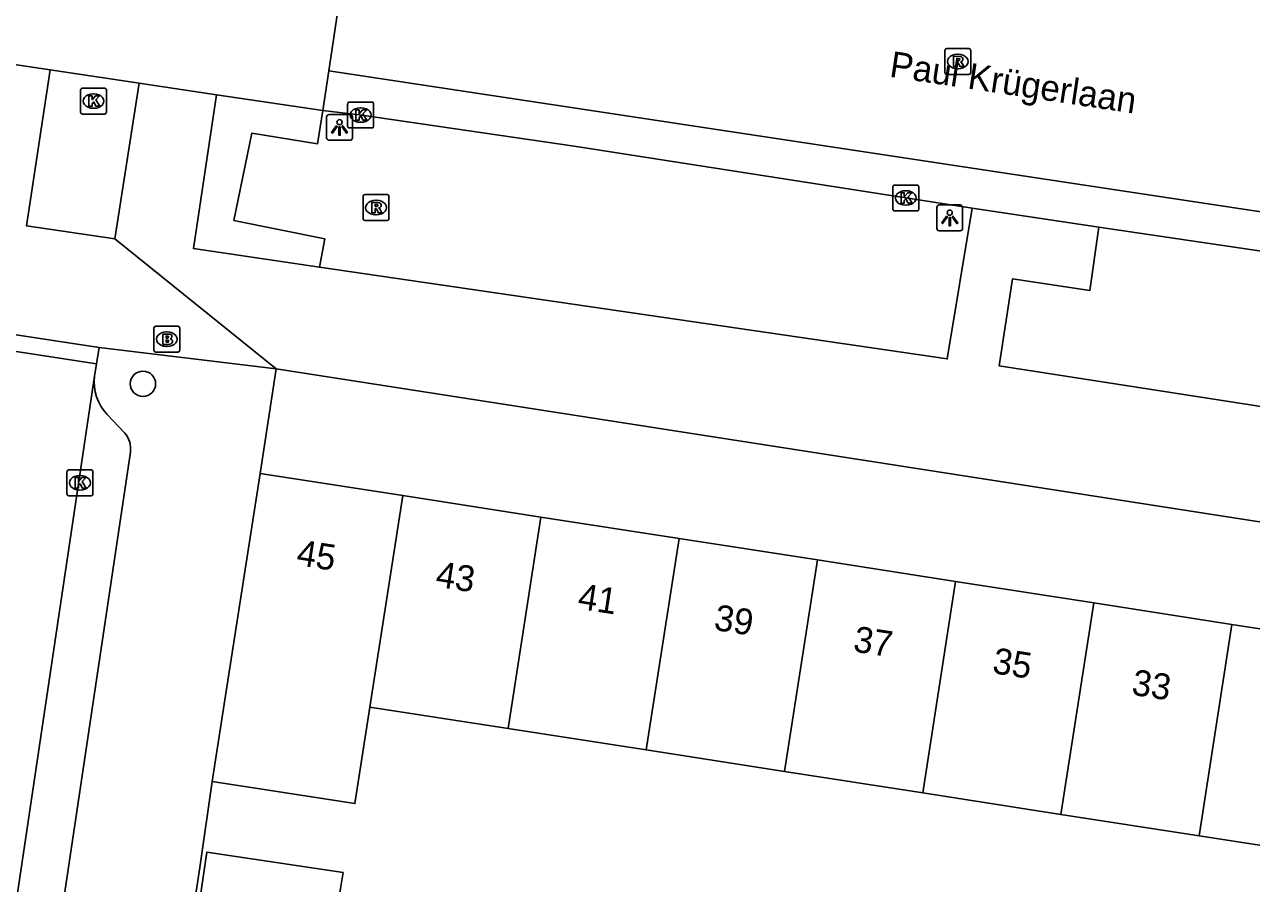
# Model space of a CAD drawing. Extents: x 163010 to 163853, y 382793 to 383982.
# Drawn here: x 163569.06 to 163616.44, y 383383.97 to 383417.14 of the extents above; entities that cross this region are included whole.
import ezdxf

# ---------------------------------------------------------------- set-up
doc = ezdxf.new("R2010")
doc.units = 0
for name, color, linetype in [('IMGEO_Boom', 7, 'Continuous'), ('IMGEO_Brandkraan', 7, 'Continuous'), ('IMGEO_Groenvoorziening', 7, 'Continuous'), ('IMGEO_Kolk', 7, 'Continuous'), ('IMGEO_Lichtpunt', 7, 'Continuous'), ('IMGEO_Muur', 7, 'Continuous'), ('IMGEO_Openbare_ruimte_label', 7, 'Continuous'), ('IMGEO_Pand', 7, 'Continuous'), ('IMGEO_Pand_nummerreeks', 7, 'Continuous'), ('IMGEO_Parkeervlak_gesloten', 7, 'Continuous'), ('IMGEO_Rijbaan_lokaal_gesloten', 7, 'Continuous'), ('IMGEO_Rijbaan_lokaal_open', 7, 'Continuous'), ('IMGEO_Rioolput', 7, 'Continuous'), ('IMGEO_Voetpad_open', 7, 'Continuous')]:
    doc.layers.add(name, color=color, linetype=linetype)

msp = doc.modelspace()

# ---------------------------------------------------------------- linework, layer by layer
at = {"layer": 'IMGEO_Boom'}
msp.add_circle((163573.637, 383403.264), 0.489, dxfattribs=at)
at = {"layer": 'IMGEO_Brandkraan'}
for p, q in [((163574.058, 383404.561), (163574.058, 383405.413)), ((163574.133, 383405.487), (163574.985, 383405.487)), ((163575.059, 383405.413), (163575.059, 383404.561)), ((163574.546, 383405.267), (163574.571, 383405.267)), ((163574.985, 383404.487), (163574.133, 383404.487)), ((163574.569, 383404.707), (163574.544, 383404.707))]:
    msp.add_line(p, q, dxfattribs=at)
for points in [[(163574.058, 383404.561), (163574.058, 383405.413)], [(163574.133, 383405.487), (163574.985, 383405.487)], [(163575.059, 383405.413), (163575.059, 383404.561)], [(163574.406, 383405.187), (163574.406, 383404.787), (163574.619, 383404.787)], [(163574.637, 383405.187), (163574.406, 383405.187)], [(163574.585, 383405.106), (163574.531, 383405.106), (163574.531, 383405.03)], [(163574.531, 383405.03), (163574.584, 383405.03)], [(163574.593, 383404.954), (163574.531, 383404.954), (163574.531, 383404.873)], [(163574.985, 383404.487), (163574.133, 383404.487)], [(163574.531, 383404.873), (163574.593, 383404.873)]]:
    msp.add_lwpolyline(points, dxfattribs=at)
for centre, radius, start, end in [((163574.135, 383405.411), 0.0765, 91.552, 178.448), ((163574.135, 383405.411), 0.0765, 91.552, 178.448), ((163574.983, 383405.411), 0.0765, 1.552, 88.448), ((163574.983, 383405.411), 0.0765, 1.552, 88.448), ((163574.586, 383405.068), 0.0379, 267.8285, 90.9355), ((163574.594, 383404.913), 0.0404, 269.8759, 90.5077), ((163574.641, 383405.042), 0.145, 59.4692, 91.5367), ((163574.666, 383405.089), 0.0922, 285.5137, 58.1501), ((163574.671, 383404.897), 0.105, 301.3115, 78.989), ((163574.135, 383404.563), 0.0765, 181.552, 268.448), ((163574.135, 383404.563), 0.0765, 181.552, 268.448), ((163574.625, 383405.038), 0.251, 268.6676, 293.5347), ((163574.983, 383404.563), 0.0765, 271.552, 358.448), ((163574.983, 383404.563), 0.0765, 271.552, 358.448)]:
    msp.add_arc(centre, radius, start, end, dxfattribs=at)
for centre, major_axis, ratio, start_param, end_param in [((163574.545, 383404.987), (-0.387, 0.002), 0.722429, 4.712389, 7.853982), ((163574.57, 383404.987), (-0.39, 0.002), 0.717154, 1.570796, 4.712389)]:
    msp.add_ellipse(centre, major_axis=major_axis, ratio=ratio, start_param=start_param, end_param=end_param, dxfattribs=at)
at = {"layer": 'IMGEO_Groenvoorziening'}
msp.add_lwpolyline([(163580.46, 383407.774), (163580.657, 383408.861), (163577.152, 383409.574), (163577.836, 383412.939), (163580.375, 383412.529), (163580.583, 383413.817)], dxfattribs=at)
at = {"layer": 'IMGEO_Kolk'}
for p, q in [((163571.227, 383413.758), (163571.227, 383414.61)), ((163571.302, 383414.684), (163572.154, 383414.684)), ((163571.715, 383414.464), (163571.74, 383414.464)), ((163572.228, 383414.61), (163572.228, 383413.758)), ((163571.738, 383413.904), (163571.713, 383413.904)), ((163581.542, 383413.218), (163581.542, 383414.07)), ((163581.617, 383414.144), (163582.469, 383414.144)), ((163582.03, 383413.924), (163582.055, 383413.924)), ((163582.543, 383414.07), (163582.543, 383413.218)), ((163572.154, 383413.684), (163571.302, 383413.684)), ((163582.469, 383413.144), (163581.617, 383413.144)), ((163582.053, 383413.364), (163582.028, 383413.364)), ((163602.593, 383410.015), (163602.593, 383410.867)), ((163602.668, 383410.941), (163603.52, 383410.941)), ((163603.081, 383410.721), (163603.106, 383410.721)), ((163603.594, 383410.867), (163603.594, 383410.015)), ((163603.104, 383410.161), (163603.079, 383410.161)), ((163603.52, 383409.941), (163602.668, 383409.941)), ((163570.704, 383399.014), (163570.704, 383399.866)), ((163570.779, 383399.94), (163571.631, 383399.94)), ((163571.192, 383399.72), (163571.217, 383399.72)), ((163571.705, 383399.866), (163571.705, 383399.014)), ((163571.631, 383398.94), (163570.779, 383398.94)), ((163571.215, 383399.16), (163571.19, 383399.16))]:
    msp.add_line(p, q, dxfattribs=at)
for points in [[(163571.227, 383413.758), (163571.227, 383414.61)], [(163571.302, 383414.684), (163572.154, 383414.684)], [(163571.548, 383414.384), (163571.671, 383414.384), (163571.671, 383414.233), (163571.801, 383414.384), (163571.965, 383414.384), (163571.819, 383414.233), (163571.972, 383413.984), (163571.82, 383413.984), (163571.735, 383414.148), (163571.671, 383414.081), (163571.671, 383413.984), (163571.548, 383413.984), (163571.548, 383414.384)], [(163572.228, 383414.61), (163572.228, 383413.758)], [(163581.542, 383413.218), (163581.542, 383414.07)], [(163581.617, 383414.144), (163582.469, 383414.144)], [(163582.543, 383414.07), (163582.543, 383413.218)], [(163572.154, 383413.684), (163571.302, 383413.684)], [(163581.863, 383413.844), (163581.986, 383413.844), (163581.986, 383413.693), (163582.116, 383413.844), (163582.28, 383413.844), (163582.134, 383413.693), (163582.287, 383413.444), (163582.135, 383413.444), (163582.05, 383413.608), (163581.986, 383413.541), (163581.986, 383413.444), (163581.863, 383413.444), (163581.863, 383413.844)], [(163582.469, 383413.144), (163581.617, 383413.144)], [(163602.593, 383410.015), (163602.593, 383410.867)], [(163602.668, 383410.941), (163603.52, 383410.941)], [(163602.914, 383410.641), (163603.037, 383410.641), (163603.037, 383410.49), (163603.167, 383410.641), (163603.331, 383410.641), (163603.185, 383410.49), (163603.338, 383410.241), (163603.186, 383410.241), (163603.101, 383410.405), (163603.037, 383410.338), (163603.037, 383410.241), (163602.914, 383410.241), (163602.914, 383410.641)], [(163603.594, 383410.867), (163603.594, 383410.015)], [(163603.52, 383409.941), (163602.668, 383409.941)], [(163570.704, 383399.014), (163570.704, 383399.866)], [(163570.779, 383399.94), (163571.631, 383399.94)], [(163571.705, 383399.866), (163571.705, 383399.014)], [(163571.025, 383399.64), (163571.148, 383399.64), (163571.148, 383399.489), (163571.278, 383399.64), (163571.442, 383399.64), (163571.296, 383399.489), (163571.449, 383399.24), (163571.297, 383399.24), (163571.212, 383399.404), (163571.148, 383399.337), (163571.148, 383399.24), (163571.025, 383399.24), (163571.025, 383399.64)], [(163571.631, 383398.94), (163570.779, 383398.94)]]:
    msp.add_lwpolyline(points, dxfattribs=at)
for centre, start, end in [((163571.304, 383414.608), 91.552, 178.448), ((163571.304, 383414.608), 91.552, 178.448), ((163572.152, 383414.608), 1.552, 88.448), ((163572.152, 383414.608), 1.552, 88.448), ((163581.619, 383414.068), 91.552, 178.448), ((163581.619, 383414.068), 91.552, 178.448), ((163582.467, 383414.068), 1.552, 88.448), ((163582.467, 383414.068), 1.552, 88.448), ((163571.304, 383413.76), 181.552, 268.448), ((163571.304, 383413.76), 181.552, 268.448), ((163572.152, 383413.76), 271.552, 358.448), ((163572.152, 383413.76), 271.552, 358.448), ((163581.619, 383413.22), 181.552, 268.448), ((163581.619, 383413.22), 181.552, 268.448), ((163582.467, 383413.22), 271.552, 358.448), ((163582.467, 383413.22), 271.552, 358.448), ((163602.67, 383410.865), 91.552, 178.448), ((163602.67, 383410.865), 91.552, 178.448), ((163603.518, 383410.865), 1.552, 88.448), ((163603.518, 383410.865), 1.552, 88.448), ((163602.67, 383410.017), 181.552, 268.448), ((163602.67, 383410.017), 181.552, 268.448), ((163603.518, 383410.017), 271.552, 358.448), ((163603.518, 383410.017), 271.552, 358.448), ((163570.781, 383399.864), 91.552, 178.448), ((163570.781, 383399.864), 91.552, 178.448), ((163571.629, 383399.864), 1.552, 88.448), ((163571.629, 383399.864), 1.552, 88.448), ((163570.781, 383399.016), 181.552, 268.448), ((163570.781, 383399.016), 181.552, 268.448), ((163571.629, 383399.016), 271.552, 358.448), ((163571.629, 383399.016), 271.552, 358.448)]:
    msp.add_arc(centre, 0.0765, start, end, dxfattribs=at)
for centre, major_axis, ratio, start_param, end_param in [((163571.714, 383414.184), (-0.387, 0.002), 0.722429, 4.712389, 7.853982), ((163571.739, 383414.184), (-0.39, 0.002), 0.717154, 1.570796, 4.712389), ((163582.029, 383413.644), (-0.387, 0.002), 0.722429, 4.712389, 7.853982), ((163582.054, 383413.644), (-0.39, 0.002), 0.717154, 1.570796, 4.712389), ((163603.08, 383410.441), (-0.387, 0.002), 0.722429, 4.712389, 7.853982), ((163603.105, 383410.441), (-0.39, 0.002), 0.717154, 1.570796, 4.712389), ((163571.191, 383399.44), (-0.387, 0.002), 0.722429, 4.712389, 7.853982), ((163571.216, 383399.44), (-0.39, 0.002), 0.717154, 1.570796, 4.712389)]:
    msp.add_ellipse(centre, major_axis=major_axis, ratio=ratio, start_param=start_param, end_param=end_param, dxfattribs=at)
at = {"layer": 'IMGEO_Lichtpunt'}
for p, q in [((163580.73, 383413.569), (163580.73, 383412.762)), ((163580.73, 383413.569), (163580.73, 383412.762)), ((163581.632, 383413.664), (163580.824, 383413.664)), ((163581.632, 383413.664), (163580.824, 383413.664)), ((163581.726, 383412.762), (163581.726, 383413.569)), ((163581.726, 383412.762), (163581.726, 383413.569)), ((163580.824, 383412.668), (163581.632, 383412.668)), ((163580.824, 383412.668), (163581.632, 383412.668)), ((163605.195, 383410.171), (163604.387, 383410.171)), ((163605.195, 383410.171), (163604.387, 383410.171)), ((163604.293, 383410.076), (163604.293, 383409.269)), ((163604.293, 383410.076), (163604.293, 383409.269)), ((163605.289, 383409.269), (163605.289, 383410.076)), ((163605.289, 383409.269), (163605.289, 383410.076)), ((163604.387, 383409.175), (163605.195, 383409.175)), ((163604.387, 383409.175), (163605.195, 383409.175))]:
    msp.add_line(p, q, dxfattribs=at)
for points in [[(163581.104, 383413.233), (163581.143, 383413.205), (163580.955, 383412.943), (163580.917, 383412.97), (163581.104, 383413.233)], [(163581.206, 383413.185), (163581.253, 383413.185), (163581.253, 383412.863), (163581.206, 383412.863), (163581.206, 383413.185)], [(163581.316, 383413.205), (163581.354, 383413.232), (163581.541, 383412.97), (163581.502, 383412.942), (163581.316, 383413.205)], [(163604.667, 383409.74), (163604.706, 383409.712), (163604.518, 383409.45), (163604.48, 383409.477), (163604.667, 383409.74)], [(163604.769, 383409.692), (163604.816, 383409.692), (163604.816, 383409.37), (163604.769, 383409.37), (163604.769, 383409.692)], [(163604.879, 383409.712), (163604.917, 383409.739), (163605.104, 383409.477), (163605.065, 383409.449), (163604.879, 383409.712)]]:
    msp.add_lwpolyline(points, dxfattribs=at)
for centre in [(163581.229, 383413.367), (163604.792, 383409.874)]:
    msp.add_circle(centre, 0.0994, dxfattribs=at)
for centre, start, end in [((163580.824, 383413.569), 90, 180), ((163580.824, 383413.569), 90, 180), ((163581.632, 383413.569), 0, 90), ((163581.632, 383413.569), 0, 90), ((163580.824, 383412.762), 180, 270), ((163580.824, 383412.762), 180, 270), ((163581.632, 383412.762), 270, 0), ((163581.632, 383412.762), 270, 360), ((163604.387, 383410.076), 90, 180), ((163604.387, 383410.076), 90, 180), ((163605.195, 383410.076), 0, 90), ((163605.195, 383410.076), 0, 90), ((163604.387, 383409.269), 180, 270), ((163604.387, 383409.269), 180, 270), ((163605.195, 383409.269), 270, 0), ((163605.195, 383409.269), 270, 360)]:
    msp.add_arc(centre, 0.0946, start, end, dxfattribs=at)
at = {"layer": 'IMGEO_Muur'}
msp.add_lwpolyline([(163575.829, 383384.585), (163576.313, 383387.908)], dxfattribs=at)
at = {"layer": 'IMGEO_Pand'}
for points in [[(163576.313, 383387.908), (163576.892, 383391.634), (163578.16, 383399.801)], [(163583.671, 383398.945), (163578.16, 383399.801)], [(163583.671, 383398.945), (163582.402, 383390.779)], [(163589.007, 383398.117), (163583.671, 383398.945)], [(163589.007, 383398.117), (163587.738, 383389.95)], [(163594.343, 383397.288), (163589.007, 383398.117)], [(163594.343, 383397.288), (163593.074, 383389.122)], [(163599.679, 383396.46), (163594.343, 383397.288)], [(163599.679, 383396.46), (163598.41, 383388.293)], [(163605.015, 383395.631), (163599.679, 383396.46)], [(163603.746, 383387.465), (163605.015, 383395.631)], [(163610.35, 383394.803), (163605.015, 383395.631)], [(163610.35, 383394.803), (163609.081, 383386.636)], [(163615.687, 383393.974), (163610.35, 383394.803)], [(163614.418, 383385.808), (163615.687, 383393.974)], [(163621.023, 383393.146), (163615.687, 383393.974)], [(163582.402, 383390.779), (163581.823, 383387.052), (163576.313, 383387.908)], [(163587.738, 383389.95), (163582.402, 383390.779)], [(163593.074, 383389.122), (163587.738, 383389.95)], [(163598.41, 383388.293), (163593.074, 383389.122)], [(163603.746, 383387.465), (163598.41, 383388.293)], [(163609.081, 383386.636), (163603.746, 383387.465)], [(163614.418, 383385.808), (163609.081, 383386.636)], [(163619.754, 383384.979), (163614.418, 383385.808)], [(163581.203, 383383.35), (163581.268, 383383.768), (163581.364, 383384.389), (163576.109, 383385.178), (163575.634, 383382.015)]]:
    msp.add_lwpolyline(points, dxfattribs=at)
at = {"layer": 'IMGEO_Parkeervlak_gesloten'}
for points in [[(163580.583, 383413.817), (163582.083, 383413.641), (163590.288, 383412.437), (163605.652, 383410.043)], [(163610.543, 383409.318), (163619.886, 383407.934), (163628.228, 383406.665)]]:
    msp.add_lwpolyline(points, dxfattribs=at)
at = {"layer": 'IMGEO_Rijbaan_lokaal_gesloten'}
msp.add_lwpolyline([(163628.467, 383408.142), (163580.812, 383415.352)], dxfattribs=at)
at = {"layer": 'IMGEO_Rijbaan_lokaal_open'}
for points in [[(163580.812, 383415.352), (163582.212, 383424.746)], [(163570.05, 383415.39), (163567.106, 383415.83)], [(163572.557, 383408.858), (163569.141, 383409.361), (163570.05, 383415.39)], [(163570.05, 383415.39), (163573.489, 383414.876)], [(163580.583, 383413.817), (163580.812, 383415.352)], [(163573.489, 383414.876), (163572.557, 383408.858)], [(163576.476, 383414.43), (163573.489, 383414.876)], [(163576.476, 383414.43), (163580.583, 383413.817)], [(163568.487, 383405.196), (163571.952, 383404.665)], [(163571.848, 383404.033), (163568.407, 383404.56)], [(163571.952, 383404.665), (163571.848, 383404.033)], [(163571.848, 383404.033), (163571.77, 383403.557)], [(163571.77, 383403.557), (163565.038, 383358.436)]]:
    msp.add_lwpolyline(points, dxfattribs=at)
at = {"layer": 'IMGEO_Rioolput'}
for p, q in [((163604.604, 383415.287), (163604.604, 383416.139)), ((163604.679, 383416.213), (163605.531, 383416.213)), ((163605.092, 383415.993), (163605.117, 383415.993)), ((163605.605, 383416.139), (163605.605, 383415.287)), ((163605.115, 383415.433), (163605.09, 383415.433)), ((163605.531, 383415.213), (163604.679, 383415.213)), ((163582.212, 383410.572), (163583.064, 383410.572)), ((163582.137, 383409.646), (163582.137, 383410.498)), ((163582.625, 383410.352), (163582.65, 383410.352)), ((163583.138, 383410.498), (163583.138, 383409.646)), ((163582.648, 383409.792), (163582.623, 383409.792)), ((163583.064, 383409.572), (163582.212, 383409.572))]:
    msp.add_line(p, q, dxfattribs=at)
for points in [[(163604.604, 383415.287), (163604.604, 383416.139)], [(163604.679, 383416.213), (163605.531, 383416.213)], [(163605.193, 383415.911), (163604.941, 383415.913), (163604.941, 383415.513)], [(163605.119, 383415.832), (163605.065, 383415.832), (163605.065, 383415.751)], [(163605.605, 383416.139), (163605.605, 383415.287)], [(163604.941, 383415.513), (163605.065, 383415.513), (163605.065, 383415.675), (163605.076, 383415.675)], [(163605.065, 383415.751), (163605.117, 383415.751)], [(163605.123, 383415.646), (163605.194, 383415.513), (163605.334, 383415.513), (163605.269, 383415.639)], [(163605.531, 383415.213), (163604.679, 383415.213)], [(163582.212, 383410.572), (163583.064, 383410.572)], [(163582.137, 383409.646), (163582.137, 383410.498)], [(163582.726, 383410.27), (163582.474, 383410.272), (163582.474, 383409.872)], [(163582.652, 383410.191), (163582.598, 383410.191), (163582.598, 383410.11)], [(163582.598, 383410.11), (163582.65, 383410.11)], [(163583.138, 383410.498), (163583.138, 383409.646)], [(163582.474, 383409.872), (163582.598, 383409.872), (163582.598, 383410.034), (163582.609, 383410.034)], [(163582.656, 383410.005), (163582.727, 383409.872), (163582.867, 383409.872), (163582.802, 383409.998)], [(163583.064, 383409.572), (163582.212, 383409.572)]]:
    msp.add_lwpolyline(points, dxfattribs=at)
for centre, radius, start, end in [((163604.681, 383416.137), 0.0765, 91.552, 178.448), ((163604.681, 383416.137), 0.0765, 91.552, 178.448), ((163605.125, 383415.736), 0.0964, 77.0061, 93.1865), ((163605.139, 383415.793), 0.0378, 276.6634, 79.6772), ((163605.192, 383415.801), 0.109, 350.3612, 89.416), ((163605.19, 383415.801), 0.112, 277.5842, 350.9817), ((163605.529, 383416.137), 0.0765, 1.552, 88.448), ((163605.529, 383416.137), 0.0765, 1.552, 88.448), ((163605.075, 383415.622), 0.0533, 26.0293, 88.6989), ((163605.101, 383415.94), 0.19, 274.7715, 282.9687), ((163605.174, 383415.586), 0.108, 29.5134, 73.7905), ((163604.681, 383415.289), 0.0765, 181.552, 268.448), ((163604.681, 383415.289), 0.0765, 181.552, 268.448), ((163605.529, 383415.289), 0.0765, 271.552, 358.448), ((163605.529, 383415.289), 0.0765, 271.552, 358.448), ((163582.214, 383410.496), 0.0765, 91.552, 178.448), ((163582.214, 383410.496), 0.0765, 91.552, 178.448), ((163583.062, 383410.496), 0.0765, 1.552, 88.448), ((163583.062, 383410.496), 0.0765, 1.552, 88.448), ((163582.634, 383410.299), 0.19, 274.7715, 282.9687), ((163582.658, 383410.095), 0.0964, 77.0061, 93.1865), ((163582.672, 383410.152), 0.0378, 276.6634, 79.6772), ((163582.725, 383410.16), 0.109, 350.3612, 89.416), ((163582.723, 383410.16), 0.112, 277.5842, 350.9817), ((163582.214, 383409.648), 0.0765, 181.552, 268.448), ((163582.214, 383409.648), 0.0765, 181.552, 268.448), ((163582.608, 383409.981), 0.0533, 26.0293, 88.6989), ((163582.707, 383409.945), 0.108, 29.5134, 73.7905), ((163583.062, 383409.648), 0.0765, 271.552, 358.448), ((163583.062, 383409.648), 0.0765, 271.552, 358.448)]:
    msp.add_arc(centre, radius, start, end, dxfattribs=at)
for centre, major_axis, ratio, start_param, end_param in [((163605.091, 383415.713), (-0.387, 0.002), 0.722429, 4.712389, 7.853982), ((163605.116, 383415.713), (-0.39, 0.002), 0.717154, 1.570796, 4.712389), ((163582.624, 383410.072), (-0.387, 0.002), 0.722429, 4.712389, 7.853982), ((163582.649, 383410.072), (-0.39, 0.002), 0.717154, 1.570796, 4.712389)]:
    msp.add_ellipse(centre, major_axis=major_axis, ratio=ratio, start_param=start_param, end_param=end_param, dxfattribs=at)
at = {"layer": 'IMGEO_Voetpad_open'}
for points in [[(163580.46, 383407.774), (163575.587, 383408.487), (163576.476, 383414.43)], [(163605.652, 383410.043), (163604.692, 383404.228), (163580.46, 383407.774)], [(163610.543, 383409.318), (163605.652, 383410.043)], [(163631.769, 383406.126), (163630.974, 383400.19), (163606.706, 383403.955), (163607.221, 383407.321), (163610.207, 383406.87), (163610.543, 383409.318)], [(163572.557, 383408.858), (163578.787, 383403.841)], [(163571.952, 383404.665), (163578.787, 383403.841)], [(163578.16, 383399.801), (163578.787, 383403.841)], [(163578.787, 383403.841), (163627.183, 383396.315)], [(163572.261, 383402.081), (163572.939, 383401.354)], [(163573.153, 383400.619), (163570.322, 383381.664), (163567.195, 383360.806)], [(163575.634, 383382.015), (163575.447, 383382.043), (163575.829, 383384.585), (163576.313, 383387.908)]]:
    msp.add_lwpolyline(points, dxfattribs=at)
for centre, radius, start, end in [((163573.566, 383403.335), 1.81, 172.9456, 223.8544), ((163572.243, 383400.753), 0.92, 351.6548, 40.8118)]:
    msp.add_arc(centre, radius, start, end, dxfattribs=at)

# ---------------------------------------------------------------- texts
at = {"layer": 'IMGEO_Openbare_ruimte_label'}
msp.add_text('Paul Krügerlaan', height=1, rotation=351.4324, dxfattribs=at).set_placement((163602.432, 383415.127))
at = {"layer": 'IMGEO_Pand_nummerreeks'}
for s, p in [('45', (163579.528, 383396.269)), ('43', (163584.903, 383395.435)), ('41', (163590.389, 383394.583)), ('39', (163595.653, 383393.765)), ('37', (163601.028, 383392.931)), ('35', (163606.403, 383392.096)), ('33', (163611.778, 383391.262))]:
    msp.add_text(s, height=1, rotation=351.1746, dxfattribs=at).set_placement(p)

doc.saveas('drawing.dxf')
